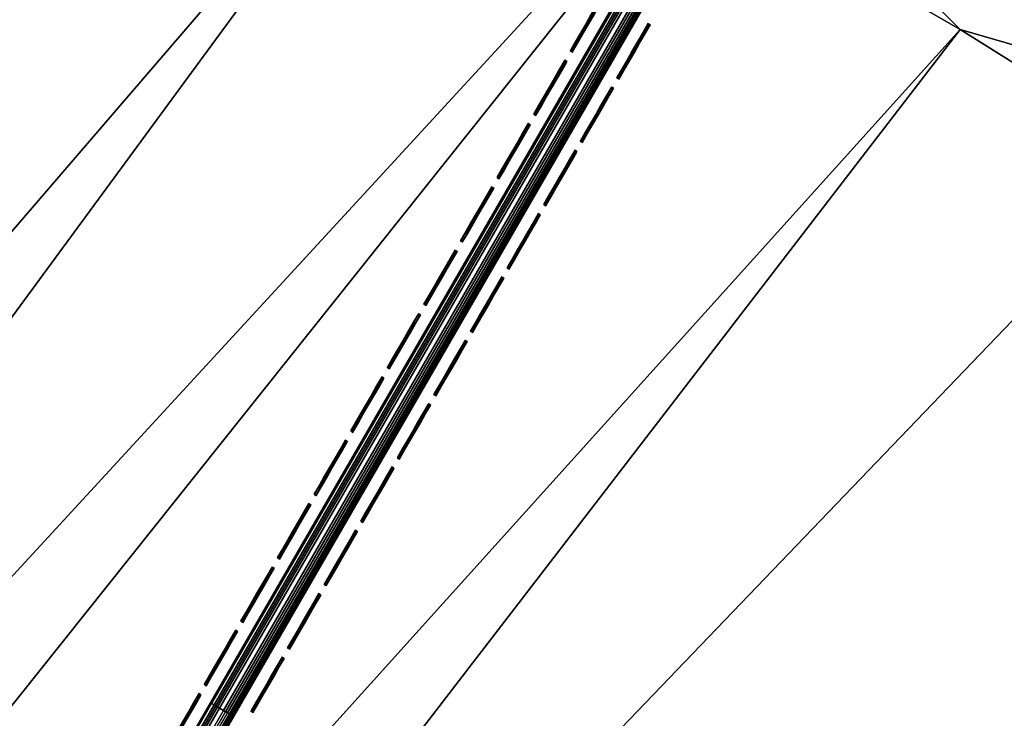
# Model space of a CAD drawing. Header units: inches. Extents: x 0 to 54.6, y -45.5 to 0.
# Tile 399 of 439: x 28.4 to 32.1, y -12.5 to -9.9. Entities that reach past the tile are written whole.
import ezdxf

# ---------------------------------------------------------------- set-up
doc = ezdxf.new("R2010")
doc.units = ezdxf.units.IN
doc.header["$LTSCALE"] = 0.03937
doc.header["$MEASUREMENT"] = 0
for name, color, linetype in [('A-FURN-3-ST', 151, 'Continuous'), ('A-FURN-3-ST-SEAM', 250, 'Continuous'), ('A-FURN-3-STITCH', 15, 'Continuous')]:
    doc.layers.add(name, color=color, linetype=linetype)

msp = doc.modelspace()

# ---------------------------------------------------------------- meshes
at = {"layer": 'A-FURN-3-ST'}
mesh = msp.add_polyface(dxfattribs=at)
corners = [(15.5373, -25.653, 18), (29.9847, -8.8472, 18), (28.0254, -7.8078, 18), (13.913, -25.018, 18), (26.0302, -6.8392, 18), (24.0016, -5.9427, 18), (12.2629, -24.4536, 18), (21.9422, -5.1195, 18), (10.5899, -23.9608, 18), (19.8546, -4.3706, 18), (8.8973, -23.5406, 18), (17.7415, -3.697, 18), (25.6703, -5.4671, 5.5), (23.648, -4.6478, 5.3087), (23.6623, -4.6125, 5.5), (21.6129, -3.8638, 5.3087), (21.6259, -3.828, 5.5), (25.5446, -5.749, 5.0381), (23.4747, -5.076, 5), (23.5465, -4.8987, 5.0381), (23.6074, -4.7483, 5.1464), (25.6107, -5.6009, 5.1464), (25.6548, -5.5019, 5.3087), (21.4545, -4.2978, 5), (21.5202, -4.118, 5.0381), (21.5758, -3.9656, 5.1464), (19.4086, -3.5899, 5), (19.468, -3.408, 5.0381), (23.6623, -4.6125, 16.9), (21.6259, -3.828, 16.9), (25.3381, -6.2116, 17.9625), (23.356, -5.3681, 17.9625), (21.346, -4.5938, 17.9625), (19.3104, -3.8895, 17.9625), (25.655, -5.5013, 17.1847), (23.6482, -4.6473, 17.1847), (23.6069, -4.7491, 17.45), (25.6102, -5.6017, 17.45), (23.5413, -4.9111, 17.6778), (25.539, -5.7613, 17.6778), (23.4557, -5.1223, 17.8526), (25.4462, -5.9693, 17.8526), (25.6703, -5.4671, 16.9), (21.613, -3.8632, 17.1847), (21.5753, -3.9664, 17.45), (21.5153, -4.1306, 17.6778), (21.4371, -4.3446, 17.8526), (19.4635, -3.4208, 17.6778), (19.3927, -3.6374, 17.8526), (29.3567, -7.8236, 5), (15.3077, -26.2074, 5), (27.4282, -6.84, 5), (13.7078, -25.5818, 5), (25.4667, -5.9238, 5), (12.0824, -25.0258, 5), (10.4346, -24.5404, 5), (8.7674, -24.1264, 5), (17.3395, -2.9534, 5)]
mesh.append_faces([[corners[k] for k in face] for face in [(0, 1, 2), (3, 2, 4), (3, 4, 5), (6, 5, 7), (8, 7, 9), (10, 9, 11), (12, 13, 14), (14, 13, 15), (14, 15, 16), (17, 18, 19), (17, 19, 20, 21), (21, 20, 13, 22), (18, 23, 19), (19, 23, 24), (19, 24, 25, 20), (20, 25, 15, 13), (23, 26, 24), (24, 26, 27), (28, 12, 14), (28, 14, 29), (29, 14, 16), (5, 30, 31), (5, 31, 7), (7, 31, 32), (7, 32, 9), (9, 32, 33), (9, 33, 11), (34, 35, 36, 37), (37, 36, 38, 39), (39, 38, 40, 41), (41, 40, 31, 30), (42, 28, 35), (35, 28, 43), (35, 43, 44, 36), (36, 44, 45, 38), (38, 45, 46, 40), (40, 46, 32, 31), (28, 29, 43), (45, 47, 48, 46), (46, 48, 33, 32), (49, 50, 51), (51, 52, 53), (53, 54, 18), (18, 54, 23), (23, 55, 26), (26, 56, 57)]])
mesh = msp.add_polyface(dxfattribs=at)
corners = [(21.3938, -29.3797, 5), (21.2911, -29.5411, 5.0381), (19.925, -28.4889, 5), (19.8293, -28.6546, 5.0381), (18.4192, -27.6622, 5), (18.3307, -27.8319, 5.0381), (16.8791, -26.9013, 5), (16.798, -27.0746, 5.0381), (17.3327, -27.6729, 5.5), (16.6834, -27.3197, 5.3087), (18.2056, -28.0719, 5.3087), (18.9036, -28.4881, 5.5), (19.694, -28.8889, 5.3087), (20.4364, -29.373, 5.5), (19.7482, -28.7951, 5.1464), (18.2557, -27.9758, 5.1464), (16.7293, -27.2215, 5.1464), (21.204, -29.6779, 5.1464), (20.4364, -29.373, 16.9), (18.9036, -28.4881, 16.9), (17.3327, -27.6729, 16.9), (21.5633, -29.1138, 17.9625), (23.167, -29.8414, 18), (21.7162, -28.8736, 18), (20.0826, -28.2158, 17.9625), (20.225, -27.9693, 18), (18.5646, -27.3825, 17.9625), (18.6962, -27.13, 18), (17.0121, -26.6154, 17.9625), (17.1327, -26.3575, 18), (16.8997, -26.8557, 17.8526), (18.442, -27.6178, 17.8526), (19.95, -28.4456, 17.8526), (21.4209, -29.3376, 17.8526), (16.8032, -27.0621, 17.6778), (18.3367, -27.8198, 17.6778), (19.8361, -28.6429, 17.6778), (21.2986, -29.5298, 17.6778), (16.6826, -27.32, 17.1847), (18.2051, -28.0722, 17.1847), (18.2559, -27.9748, 17.45), (16.7292, -27.2204, 17.45), (19.6937, -28.8894, 17.1847), (19.7487, -28.7943, 17.45), (21.2048, -29.6773, 17.45), (31.9054, -9.9561, 18), (29.9847, -8.8472, 18), (15.5373, -25.653, 18), (28.0254, -7.8078, 18), (13.913, -25.018, 18), (31.25, -8.8734, 5), (15.3077, -26.2074, 5), (27.4282, -6.84, 5), (13.7078, -25.5818, 5), (25.4667, -5.9238, 5), (12.0824, -25.0258, 5)]
mesh.append_faces([[corners[k] for k in face] for face in [(0, 1, 2), (2, 1, 3), (2, 3, 4), (4, 3, 5), (4, 5, 6), (6, 5, 7), (8, 9, 10), (8, 10, 11), (11, 10, 12), (11, 12, 13), (14, 12, 10, 15), (15, 10, 9, 16), (1, 17, 14, 3), (3, 14, 15, 5), (5, 15, 16, 7), (13, 18, 11), (11, 18, 19), (11, 19, 8), (8, 19, 20), (21, 22, 23), (21, 23, 24), (24, 23, 25), (24, 25, 26), (26, 25, 27), (26, 27, 28), (28, 27, 29), (28, 30, 31, 26), (26, 31, 32, 24), (24, 32, 33, 21), (30, 34, 35, 31), (31, 35, 36, 32), (32, 36, 37, 33), (38, 20, 39), (38, 39, 40, 41), (41, 40, 35, 34), (20, 19, 39), (39, 19, 42), (39, 42, 43, 40), (40, 43, 36, 35), (19, 18, 42), (43, 44, 37, 36), (27, 45, 29), (29, 46, 47), (47, 48, 49), (50, 6, 51), (52, 51, 53), (54, 53, 55)]])
mesh = msp.add_polyface(dxfattribs=at)
corners = [(35.2014, -10.7519, 5.5), (36.9675, -12.0332, 5.3087), (35.1801, -10.7835, 5.3087), (33.3707, -9.5641, 5.5), (33.3505, -9.5964, 5.3087), (31.5, -8.4404, 5.5), (31.481, -8.4734, 5.3087), (29.5736, -7.4158, 5.3087), (31.4268, -8.5672, 5.1464), (29.5227, -7.5115, 5.1464), (29.3567, -7.8236, 5), (31.3457, -8.7077, 5.0381), (31.25, -8.8734, 5), (33.1058, -9.9882, 5), (33.2072, -9.8259, 5.0381), (34.9219, -11.1665, 5), (35.0289, -11.0079, 5.0381), (36.6961, -12.4071, 5), (36.9038, -12.1209, 5.1464), (36.8085, -12.2522, 5.0381), (35.1195, -10.8733, 5.1464), (33.2931, -9.6883, 5.1464), (36.9898, -12.0024, 16.9), (36.9898, -12.0024, 5.5), (35.2014, -10.7519, 16.9), (33.3707, -9.5641, 16.9), (31.5, -8.4404, 16.9), (29.5915, -7.3822, 16.9), (33.7852, -11.1331, 18), (34.7459, -11.4281, 17.9625), (32.9389, -10.2556, 17.9625), (31.9054, -9.9561, 18), (31.0924, -9.1465, 17.9625), (29.9847, -8.8472, 18), (36.9678, -12.0328, 17.1847), (35.1805, -10.783, 17.1847), (35.1191, -10.8741, 17.45), (36.9033, -12.1217, 17.45), (35.0214, -11.0191, 17.6778), (36.8007, -12.2632, 17.6778), (33.3509, -9.5959, 17.1847), (33.2927, -9.6891, 17.45), (33.2001, -9.8374, 17.6778), (33.0794, -10.0306, 17.8526), (34.8941, -11.2081, 17.8526), (31.4813, -8.4729, 17.1847), (31.4263, -8.568, 17.45), (31.3389, -8.7194, 17.6778), (31.225, -8.9167, 17.8526), (29.5739, -7.4152, 17.1847), (29.5223, -7.5123, 17.45)]
mesh.append_faces([[corners[k] for k in face] for face in [(0, 1, 2), (0, 2, 3), (3, 2, 4), (3, 4, 5), (5, 4, 6), (5, 6, 7), (7, 6, 8, 9), (10, 11, 12), (12, 11, 13), (13, 11, 14), (13, 14, 15), (15, 14, 16), (15, 16, 17), (18, 19, 16, 20), (20, 16, 14, 21), (21, 14, 11, 8), (1, 18, 20, 2), (2, 20, 21, 4), (4, 21, 8, 6), (22, 23, 24), (24, 23, 0), (24, 0, 25), (25, 0, 3), (25, 3, 26), (26, 3, 5), (26, 5, 27), (28, 29, 30), (28, 30, 31), (31, 30, 32), (31, 32, 33), (34, 35, 36, 37), (37, 36, 38, 39), (22, 24, 35), (35, 24, 40), (35, 40, 41, 36), (36, 41, 42, 38), (38, 42, 43, 44), (44, 43, 30, 29), (24, 25, 40), (40, 25, 45), (40, 45, 46, 41), (41, 46, 47, 42), (42, 47, 48, 43), (43, 48, 32, 30), (25, 26, 45), (45, 26, 49), (45, 49, 50, 46)]])
mesh = msp.add_polyface(dxfattribs=at)
corners = [(17.1327, -26.3575, 18), (31.9054, -9.9561, 18), (29.9847, -8.8472, 18), (40.4315, -14.6855, 5.5), (42.0551, -16.143, 5.3087), (40.407, -14.7146, 5.3087), (38.7339, -13.3141, 5.5), (38.7105, -13.3441, 5.3087), (36.9898, -12.0024, 5.5), (36.9675, -12.0332, 5.3087), (35.2014, -10.7519, 5.5), (36.6961, -12.4071, 5), (35.0289, -11.0079, 5.0381), (36.8085, -12.2522, 5.0381), (38.4263, -13.7083, 5), (38.544, -13.5574, 5.0381), (40.1104, -15.0687, 5), (40.2332, -14.922, 5.0381), (40.3374, -14.7977, 5.1464), (38.6438, -13.4296, 5.1464), (36.9038, -12.1209, 5.1464), (41.9826, -16.2236, 5.1464), (40.4315, -14.6855, 16.9), (42.0806, -16.1148, 5.5), (38.7339, -13.3141, 16.9), (36.9898, -12.0024, 16.9), (39.1549, -15.0573, 18), (39.9083, -15.3107, 17.9625), (38.2326, -13.9571, 17.9625), (37.4122, -13.6853, 18), (36.5112, -12.6624, 17.9625), (35.6216, -12.3767, 18), (34.7459, -11.4281, 17.9625), (33.7852, -11.1331, 18), (42.0806, -16.1148, 16.9), (40.4074, -14.7142, 17.1847), (38.7109, -13.3437, 17.1847), (38.6433, -13.4304, 17.45), (40.3369, -14.7985, 17.45), (38.5358, -13.5682, 17.6778), (40.2247, -14.9325, 17.6778), (38.3958, -13.7479, 17.8526), (40.0785, -15.1073, 17.8526), (36.9678, -12.0328, 17.1847), (36.9033, -12.1217, 17.45), (36.8007, -12.2632, 17.6778), (36.6669, -12.4477, 17.8526), (35.1805, -10.783, 17.1847), (35.0214, -11.0191, 17.6778), (34.8941, -11.2081, 17.8526), (33.1058, -9.9882, 5), (16.8791, -26.9013, 5), (31.25, -8.8734, 5), (15.3077, -26.2074, 5), (29.3567, -7.8236, 5)]
mesh.append_faces([[corners[k] for k in face] for face in [(0, 1, 2), (3, 4, 5), (3, 5, 6), (6, 5, 7), (6, 7, 8), (8, 7, 9), (8, 9, 10), (11, 12, 13), (11, 13, 14), (14, 13, 15), (14, 15, 16), (16, 15, 17), (18, 17, 15, 19), (19, 15, 13, 20), (4, 21, 18, 5), (5, 18, 19, 7), (7, 19, 20, 9), (22, 23, 3), (22, 3, 24), (24, 3, 6), (24, 6, 25), (25, 6, 8), (26, 27, 28), (26, 28, 29), (29, 28, 30), (29, 30, 31), (31, 30, 32), (31, 32, 33), (34, 22, 35), (35, 22, 36), (35, 36, 37, 38), (38, 37, 39, 40), (40, 39, 41, 42), (42, 41, 28, 27), (22, 24, 36), (36, 24, 43), (36, 43, 44, 37), (37, 44, 45, 39), (39, 45, 46, 41), (41, 46, 30, 28), (24, 25, 43), (43, 25, 47), (45, 48, 49, 46), (46, 49, 32, 30), (50, 51, 52), (52, 53, 54)]])
mesh = msp.add_polyface(dxfattribs=at)
corners = [(24.4018, -31.097, 17.9625), (25.9369, -31.96, 18), (24.5748, -30.8708, 18), (52.3307, -29.9378, 18), (23.167, -29.8414, 18), (21.7162, -28.8736, 18), (51.1127, -28.0843, 18), (20.225, -27.9693, 18), (49.8291, -26.2757, 18), (48.4815, -24.5142, 18), (47.0716, -22.8021, 18), (45.6014, -21.1416, 18), (44.0726, -19.5348, 18), (42.4872, -17.9839, 18), (40.8472, -16.4907, 18), (39.1549, -15.0573, 18), (37.4122, -13.6853, 18), (35.6216, -12.3767, 18), (18.6962, -27.13, 18), (33.7852, -11.1331, 18), (31.9054, -9.9561, 18), (42.0806, -16.1148, 5.5), (42.0551, -16.143, 5.3087), (40.4315, -14.6855, 5.5), (40.1104, -15.0687, 5), (40.2332, -14.922, 5.0381), (41.7463, -16.4866, 5), (41.8742, -16.3443, 5.0381), (41.9826, -16.2236, 5.1464), (40.3374, -14.7977, 5.1464), (41.536, -16.7215, 17.9625), (39.9083, -15.3107, 17.9625), (42.0555, -16.1426, 17.1847), (42.0806, -16.1148, 16.9), (40.4074, -14.7142, 17.1847), (40.3369, -14.7985, 17.45), (41.9821, -16.2244, 17.45), (40.2247, -14.9325, 17.6778), (41.8654, -16.3545, 17.6778), (40.0785, -15.1073, 17.8526), (41.7132, -16.5241, 17.8526), (24.2095, -31.3469, 5), (22.8229, -30.3329, 5), (54.0012, -31.5337, 5), (52.879, -29.6824, 5), (21.3938, -29.3797, 5), (19.925, -28.4889, 5), (51.6934, -27.871, 5), (18.4192, -27.6622, 5), (50.4457, -26.1018, 5), (49.1376, -24.3769, 5), (47.7705, -22.6982, 5), (46.346, -21.068, 5), (44.866, -19.488, 5), (16.8791, -26.9013, 5), (43.3321, -17.9603, 5), (38.4263, -13.7083, 5), (36.6961, -12.4071, 5), (34.9219, -11.1665, 5), (33.1058, -9.9882, 5)]
mesh.append_faces([[corners[k] for k in face] for face in [(0, 1, 2), (2, 3, 4), (4, 3, 5), (5, 6, 7), (7, 6, 8), (7, 8, 9), (9, 10, 7), (7, 10, 11), (7, 11, 12), (12, 13, 7), (7, 13, 14), (7, 14, 15), (15, 16, 7), (7, 16, 17), (7, 17, 18), (18, 17, 19), (18, 19, 20), (21, 22, 23), (24, 25, 26), (26, 25, 27), (28, 27, 25, 29), (14, 30, 31), (14, 31, 15), (32, 33, 34), (32, 34, 35, 36), (36, 35, 37, 38), (38, 37, 39, 40), (40, 39, 31, 30), (41, 42, 43), (44, 42, 45), (44, 45, 46), (44, 46, 47), (47, 46, 48), (47, 48, 49), (49, 48, 50), (50, 48, 51), (51, 48, 52), (52, 48, 53), (53, 48, 54), (53, 54, 55), (55, 54, 26), (26, 54, 24), (24, 54, 56), (56, 54, 57), (57, 54, 58), (58, 54, 59)]])
at = {"layer": 'A-FURN-3-ST-SEAM'}
mesh = msp.add_polyface(dxfattribs=at)
corners = [(33.2021, -9.8339, 17.7271), (31.3409, -8.7159, 17.7271), (33.1169, -9.8025, 17.7208), (31.3317, -8.732, 17.7208), (33.1091, -9.815, 17.7078), (31.3243, -8.7447, 17.7078), (33.1045, -9.8222, 17.6902), (31.3201, -8.7521, 17.6902), (31.3195, -8.753, 17.6706), (33.1794, -9.8702, 17.6706), (34.8517, -10.9504, 17.6902), (34.8564, -10.9434, 17.7078), (34.8646, -10.9312, 17.7208), (35.0234, -11.0156, 17.7271), (36.5721, -12.116, 17.7208), (34.9995, -11.0511, 17.6706), (36.5585, -12.1348, 17.6902), (36.5635, -12.1278, 17.7078), (31.3476, -8.7044, 17.628), (31.3568, -8.6884, 17.6344), (33.2092, -9.8225, 17.628), (33.1489, -9.7512, 17.6422), (34.8983, -10.881, 17.6422), (33.1564, -9.7392, 17.6707), (34.9063, -10.8692, 17.6707), (33.1533, -9.7442, 17.702), (34.903, -10.8741, 17.702), (33.1407, -9.7642, 17.7234), (34.8898, -10.8937, 17.7234), (31.3507, -8.6991, 17.7259), (31.3641, -8.6757, 17.6473), (31.3684, -8.6683, 17.6648), (31.369, -8.6672, 17.6842), (31.3659, -8.6727, 17.7027), (31.3594, -8.6839, 17.7173), (36.5985, -12.0793, 17.7234), (36.6075, -12.0669, 17.6422), (35.0309, -11.0045, 17.628), (33.1073, -9.8177, 17.6522), (31.3227, -8.7475, 17.6522), (33.1142, -9.8067, 17.6377), (31.3292, -8.7363, 17.6377), (33.1235, -9.7919, 17.6292), (31.3379, -8.7212, 17.6292), (34.8716, -10.9208, 17.6292), (34.8618, -10.9353, 17.6377), (34.8546, -10.946, 17.6522), (36.5616, -12.1304, 17.6522), (36.5794, -12.1058, 17.6292), (36.5692, -12.12, 17.6377)]
mesh.append_faces([[corners[k] for k in face] for face in [(0, 1, 2), (2, 1, 3), (2, 3, 4), (4, 3, 5), (4, 5, 6), (6, 5, 7), (6, 7, 8), (8, 9, 6), (6, 9, 10), (6, 10, 11, 4), (4, 11, 12, 2), (2, 12, 0), (0, 12, 13), (13, 12, 14), (15, 16, 10), (15, 10, 9), (11, 10, 16, 17), (12, 11, 17, 14), (18, 19, 20), (20, 19, 21), (20, 21, 22), (22, 21, 23, 24), (24, 23, 25, 26), (26, 25, 27, 28), (28, 27, 0), (0, 27, 29), (0, 29, 1), (19, 30, 21), (21, 30, 23), (30, 31, 23), (23, 31, 32), (23, 32, 25), (25, 32, 33), (25, 33, 34), (25, 34, 27), (27, 34, 29), (0, 13, 28), (28, 13, 35), (22, 36, 37), (37, 20, 22), (9, 8, 38), (38, 8, 39), (38, 39, 40), (40, 39, 41), (40, 41, 42), (42, 41, 43), (42, 43, 18), (18, 20, 42), (42, 20, 44), (42, 44, 45, 40), (40, 45, 46, 38), (38, 46, 9), (9, 46, 15), (15, 46, 47), (37, 48, 44), (37, 44, 20), (45, 44, 48, 49), (46, 45, 49, 47)]])
mesh = msp.add_polyface(dxfattribs=at)
corners = [(31.1046, -9.2253, 17.979), (31.101, -9.2174, 18.0041), (30.9983, -9.4094, 18), (30.9922, -9.4058, 18.0255), (29.2107, -12.5055, 18), (31.2075, -9.0328, 17.9399), (31.0921, -9.2093, 18.0173), (30.9821, -9.4, 18.039), (29.1945, -12.4962, 18.039), (29.2046, -12.502, 18.0255), (31.0793, -9.2001, 18.0253), (30.9684, -9.3921, 18.0472), (29.1808, -12.4883, 18.0472), (31.0245, -9.1742, 18.0003), (31.0187, -9.1746, 17.9835), (30.9119, -9.3595, 18.0045), (30.9161, -9.3619, 18.0217), (29.1244, -12.4557, 18.0045), (29.1286, -12.4581, 18.0217), (31.0183, -9.1784, 17.9661), (30.9133, -9.3603, 17.9868), (29.1257, -12.4565, 17.9868), (31.0623, -9.2119, 17.9304), (31.0773, -9.2193, 17.9361), (30.9753, -9.3961, 17.9563), (30.9608, -9.3877, 17.9505), (29.1877, -12.4922, 17.9563), (29.1732, -12.4839, 17.9505), (31.0904, -9.2243, 17.9472), (30.9872, -9.403, 17.9675), (29.1996, -12.4991, 17.9675), (31.0999, -9.2264, 17.962), (31.2088, -9.0448, 17.9163), (30.9953, -9.4076, 17.9826), (29.2077, -12.5038, 17.9826), (29.1505, -12.4707, 18.0459), (30.938, -9.3746, 18.0459), (31.0488, -9.1828, 18.024), (29.1439, -12.4669, 17.9588), (30.9315, -9.3708, 17.9588), (31.0338, -9.1935, 17.9386), (31.0349, -9.1769, 18.0145), (30.9251, -9.3671, 18.0362), (29.1376, -12.4633, 18.0362), (31.0471, -9.2029, 17.9314), (30.9455, -9.3789, 17.9515), (29.1579, -12.475, 17.9515)]
mesh.append_faces([[corners[k] for k in face] for face in [(0, 1, 2), (2, 1, 3), (2, 3, 4), (1, 0, 5), (1, 6, 7, 3), (3, 7, 8, 9), (6, 10, 11, 7), (7, 11, 12, 8), (13, 14, 15, 16), (16, 15, 17, 18), (14, 19, 20, 15), (15, 20, 21, 17), (22, 23, 24, 25), (25, 24, 26, 27), (23, 28, 29, 24), (24, 29, 30, 26), (31, 32, 0), (31, 0, 33), (33, 0, 2), (33, 2, 34), (35, 12, 11, 36), (36, 11, 10, 37), (38, 21, 20, 39), (39, 20, 19, 40), (37, 41, 42, 36), (36, 42, 43, 35), (41, 13, 16, 42), (42, 16, 18, 43), (40, 44, 45, 39), (39, 45, 46, 38), (44, 22, 25, 45), (45, 25, 27, 46), (28, 31, 33, 29)]])
mesh = msp.add_polyface(dxfattribs=at)
corners = [(27.4202, -15.6, 17.9826), (21.7481, -25.4236, 17.9809), (27.4121, -15.5953, 17.9675), (21.7387, -25.4182, 17.9646), (27.4001, -15.5884, 17.9563), (21.7246, -25.4101, 17.9538), (27.3856, -15.58, 17.9505), (21.708, -25.4005, 17.95), (27.3703, -15.5712, 17.9515), (21.6915, -25.3909, 17.9538), (27.3563, -15.5631, 17.9588), (21.6774, -25.3828, 17.9647), (27.3382, -15.5526, 17.9868), (21.6648, -25.3755, 18), (27.3368, -15.5518, 18.0045), (21.6681, -25.3774, 18.0192), (27.341, -15.5543, 18.0217), (21.6775, -25.3829, 18.0354), (27.35, -15.5595, 18.0362), (21.6915, -25.391, 18.0462), (27.3629, -15.5669, 18.0459), (21.7081, -25.4005, 18.05), (27.3933, -15.5844, 18.0472), (21.7246, -25.4101, 18.0462), (27.4069, -15.5923, 18.039), (21.7387, -25.4182, 18.0354), (27.417, -15.5982, 18.0255), (29.2107, -12.5055, 18), (30.9922, -9.4058, 18.0255), (29.2046, -12.502, 18.0255), (27.4232, -15.6017, 18), (29.1945, -12.4962, 18.039), (29.1808, -12.4883, 18.0472), (29.1286, -12.4581, 18.0217), (29.1244, -12.4557, 18.0045), (29.1257, -12.4565, 17.9868), (29.1732, -12.4839, 17.9505), (29.1877, -12.4922, 17.9563), (29.1996, -12.4991, 17.9675), (29.2077, -12.5038, 17.9826), (30.9983, -9.4094, 18), (29.1505, -12.4707, 18.0459), (29.1376, -12.4633, 18.0362), (29.1439, -12.4669, 17.9588), (29.1579, -12.475, 17.9515), (30.9872, -9.403, 17.9675), (30.9953, -9.4076, 17.9826)]
mesh.append_faces([[corners[k] for k in face] for face in [(0, 1, 2), (2, 3, 4), (4, 5, 6), (6, 7, 8), (8, 9, 10), (10, 11, 12), (12, 13, 14), (14, 15, 16), (16, 17, 18), (18, 19, 20), (20, 21, 22), (22, 23, 24), (24, 25, 26), (27, 28, 29), (27, 29, 30), (30, 29, 26), (29, 31, 24, 26), (31, 32, 22, 24), (33, 34, 14, 16), (34, 35, 12, 14), (36, 37, 4, 6), (37, 38, 2, 4), (39, 40, 27), (39, 27, 0), (0, 27, 30), (20, 22, 32, 41), (33, 16, 18, 42), (42, 18, 20, 41), (10, 12, 35, 43), (36, 6, 8, 44), (44, 8, 10, 43), (39, 0, 2, 38), (45, 46, 39, 38)]])
at = {"layer": 'A-FURN-3-STITCH'}
mesh = msp.add_polymesh((7, 4), dxfattribs=at)
for k, corner in enumerate([(30.5837, -9.8391, 18.0001), (30.5814, -9.8378, 18), (30.5769, -9.8352, 18), (30.5747, -9.8339, 18.0001), (30.5645, -9.8723, 18.0077), (30.5622, -9.871, 18.0122), (30.5577, -9.8684, 18.0122), (30.5555, -9.8671, 18.0077), (30.5451, -9.906, 18.0123), (30.5428, -9.9047, 18.0168), (30.5383, -9.9021, 18.0168), (30.5361, -9.9008, 18.0123), (30.5255, -9.9398, 18.0138), (30.5233, -9.9385, 18.0183), (30.5188, -9.9359, 18.0183), (30.5165, -9.9346, 18.0138), (30.506, -9.9736, 18.0123), (30.5038, -9.9723, 18.0168), (30.4992, -9.9697, 18.0168), (30.497, -9.9684, 18.0123), (30.4866, -10.0073, 18.0077), (30.4843, -10.006, 18.0122), (30.4798, -10.0034, 18.0122), (30.4776, -10.0021, 18.0077), (30.4674, -10.0405, 18.0001), (30.4652, -10.0392, 18.0001), (30.4607, -10.0366, 18.0001), (30.4584, -10.0353, 18.0001)]):
    mesh.set_mesh_vertex(divmod(k, 4), corner)
mesh = msp.add_polymesh((7, 4), dxfattribs=at)
for k, corner in enumerate([(30.7566, -9.939, 18.0001), (30.7543, -9.9377, 18), (30.7498, -9.9351, 18), (30.7476, -9.9338, 18.0001), (30.7374, -9.9722, 18.0077), (30.7352, -9.9709, 18.0122), (30.7307, -9.9683, 18.0122), (30.7284, -9.967, 18.0077), (30.718, -10.0058, 18.0123), (30.7158, -10.0045, 18.0168), (30.7112, -10.0019, 18.0168), (30.709, -10.0006, 18.0123), (30.6985, -10.0396, 18.0138), (30.6962, -10.0383, 18.0183), (30.6917, -10.0357, 18.0183), (30.6895, -10.0344, 18.0138), (30.6789, -10.0735, 18.0123), (30.6767, -10.0722, 18.0168), (30.6722, -10.0696, 18.0168), (30.6699, -10.0683, 18.0123), (30.6595, -10.1071, 18.0077), (30.6573, -10.1058, 18.0122), (30.6528, -10.1032, 18.0122), (30.6505, -10.1019, 18.0077), (30.6403, -10.1403, 18.0001), (30.6381, -10.139, 18.0001), (30.6336, -10.1364, 18.0001), (30.6313, -10.1351, 18.0001)]):
    mesh.set_mesh_vertex(divmod(k, 4), corner)
mesh = msp.add_polymesh((7, 4), dxfattribs=at)
for k, corner in enumerate([(30.4479, -10.0743, 18.0001), (30.4457, -10.073, 18), (30.4411, -10.0704, 18), (30.4389, -10.0691, 18.0001), (30.4287, -10.1075, 18.0077), (30.4265, -10.1062, 18.0122), (30.422, -10.1036, 18.0122), (30.4197, -10.1023, 18.0077), (30.4093, -10.1411, 18.0123), (30.4071, -10.1398, 18.0168), (30.4026, -10.1372, 18.0168), (30.4003, -10.1359, 18.0123), (30.3898, -10.175, 18.0138), (30.3875, -10.1736, 18.0183), (30.383, -10.171, 18.0183), (30.3808, -10.1697, 18.0138), (30.3702, -10.2088, 18.0123), (30.368, -10.2075, 18.0168), (30.3635, -10.2049, 18.0168), (30.3612, -10.2036, 18.0123), (30.3508, -10.2424, 18.0077), (30.3486, -10.2411, 18.0122), (30.3441, -10.2385, 18.0122), (30.3418, -10.2372, 18.0077), (30.3317, -10.2756, 18.0001), (30.3294, -10.2743, 18.0001), (30.3249, -10.2717, 18.0001), (30.3226, -10.2704, 18.0001)]):
    mesh.set_mesh_vertex(divmod(k, 4), corner)
mesh = msp.add_polymesh((7, 4), dxfattribs=at)
for k, corner in enumerate([(30.6208, -10.1741, 18.0001), (30.6186, -10.1728, 18), (30.6141, -10.1702, 18), (30.6118, -10.1689, 18.0001), (30.6017, -10.2073, 18.0077), (30.5994, -10.206, 18.0122), (30.5949, -10.2034, 18.0122), (30.5926, -10.2021, 18.0077), (30.5822, -10.241, 18.0123), (30.58, -10.2397, 18.0168), (30.5755, -10.237, 18.0168), (30.5732, -10.2357, 18.0123), (30.5627, -10.2748, 18.0138), (30.5605, -10.2735, 18.0183), (30.5559, -10.2709, 18.0183), (30.5537, -10.2696, 18.0138), (30.5432, -10.3086, 18.0123), (30.5409, -10.3073, 18.0168), (30.5364, -10.3047, 18.0168), (30.5342, -10.3034, 18.0123), (30.5238, -10.3423, 18.0077), (30.5215, -10.341, 18.0122), (30.517, -10.3384, 18.0122), (30.5147, -10.337, 18.0077), (30.5046, -10.3755, 18.0001), (30.5023, -10.3742, 18.0001), (30.4978, -10.3716, 18.0001), (30.4956, -10.3703, 18.0001)]):
    mesh.set_mesh_vertex(divmod(k, 4), corner)
mesh = msp.add_polymesh((7, 4), dxfattribs=at)
for k, corner in enumerate([(30.3121, -10.3094, 18.0001), (30.3099, -10.3081, 18), (30.3054, -10.3055, 18), (30.3031, -10.3042, 18.0001), (30.293, -10.3426, 18.0077), (30.2907, -10.3413, 18.0122), (30.2862, -10.3387, 18.0122), (30.2839, -10.3374, 18.0077), (30.2736, -10.3763, 18.0123), (30.2713, -10.375, 18.0168), (30.2668, -10.3724, 18.0168), (30.2645, -10.3711, 18.0123), (30.254, -10.4101, 18.0138), (30.2518, -10.4088, 18.0183), (30.2472, -10.4062, 18.0183), (30.245, -10.4049, 18.0138), (30.2345, -10.4439, 18.0123), (30.2322, -10.4426, 18.0168), (30.2277, -10.44, 18.0168), (30.2255, -10.4387, 18.0123), (30.2151, -10.4776, 18.0077), (30.2128, -10.4763, 18.0122), (30.2083, -10.4737, 18.0122), (30.206, -10.4724, 18.0077), (30.1959, -10.5108, 18.0001), (30.1936, -10.5095, 18.0001), (30.1891, -10.5069, 18.0001), (30.1869, -10.5056, 18.0001)]):
    mesh.set_mesh_vertex(divmod(k, 4), corner)
mesh = msp.add_polymesh((7, 4), dxfattribs=at)
for k, corner in enumerate([(30.4851, -10.4093, 18.0001), (30.4828, -10.408, 18), (30.4783, -10.4054, 18), (30.476, -10.4041, 18.0001), (30.4659, -10.4425, 18.0077), (30.4636, -10.4412, 18.0122), (30.4591, -10.4386, 18.0122), (30.4569, -10.4373, 18.0077), (30.4465, -10.4761, 18.0123), (30.4442, -10.4748, 18.0168), (30.4397, -10.4722, 18.0168), (30.4375, -10.4709, 18.0123), (30.4269, -10.5099, 18.0138), (30.4247, -10.5086, 18.0183), (30.4202, -10.506, 18.0183), (30.4179, -10.5047, 18.0138), (30.4074, -10.5438, 18.0123), (30.4052, -10.5425, 18.0168), (30.4006, -10.5399, 18.0168), (30.3984, -10.5386, 18.0123), (30.388, -10.5774, 18.0077), (30.3857, -10.5761, 18.0122), (30.3812, -10.5735, 18.0122), (30.379, -10.5722, 18.0077), (30.3688, -10.6106, 18.0001), (30.3666, -10.6093, 18.0001), (30.3621, -10.6067, 18.0001), (30.3598, -10.6054, 18.0001)]):
    mesh.set_mesh_vertex(divmod(k, 4), corner)
mesh = msp.add_polymesh((7, 4), dxfattribs=at)
for k, corner in enumerate([(30.1764, -10.5446, 18.0001), (30.1741, -10.5433, 18), (30.1696, -10.5407, 18), (30.1674, -10.5394, 18.0001), (30.1572, -10.5778, 18.0077), (30.1549, -10.5765, 18.0122), (30.1504, -10.5739, 18.0122), (30.1482, -10.5726, 18.0077), (30.1378, -10.6114, 18.0123), (30.1355, -10.6101, 18.0168), (30.131, -10.6075, 18.0168), (30.1288, -10.6062, 18.0123), (30.1182, -10.6453, 18.0138), (30.116, -10.644, 18.0183), (30.1115, -10.6413, 18.0183), (30.1092, -10.64, 18.0138), (30.0987, -10.6791, 18.0123), (30.0965, -10.6778, 18.0168), (30.0919, -10.6752, 18.0168), (30.0897, -10.6739, 18.0123), (30.0793, -10.7127, 18.0077), (30.077, -10.7114, 18.0122), (30.0725, -10.7088, 18.0122), (30.0703, -10.7075, 18.0077), (30.0601, -10.7459, 18.0001), (30.0579, -10.7446, 18.0001), (30.0534, -10.742, 18.0001), (30.0511, -10.7407, 18.0001)]):
    mesh.set_mesh_vertex(divmod(k, 4), corner)
mesh = msp.add_polymesh((7, 4), dxfattribs=at)
for k, corner in enumerate([(30.3493, -10.6444, 18.0001), (30.347, -10.6431, 18), (30.3425, -10.6405, 18), (30.3403, -10.6392, 18.0001), (30.3301, -10.6776, 18.0077), (30.3279, -10.6763, 18.0122), (30.3234, -10.6737, 18.0122), (30.3211, -10.6724, 18.0077), (30.3107, -10.7113, 18.0123), (30.3085, -10.71, 18.0168), (30.3039, -10.7074, 18.0168), (30.3017, -10.706, 18.0123), (30.2912, -10.7451, 18.0138), (30.2889, -10.7438, 18.0183), (30.2844, -10.7412, 18.0183), (30.2822, -10.7399, 18.0138), (30.2716, -10.7789, 18.0123), (30.2694, -10.7776, 18.0168), (30.2649, -10.775, 18.0168), (30.2626, -10.7737, 18.0123), (30.2522, -10.8126, 18.0077), (30.25, -10.8113, 18.0122), (30.2455, -10.8087, 18.0122), (30.2432, -10.8074, 18.0077), (30.233, -10.8458, 18.0001), (30.2308, -10.8445, 18.0001), (30.2263, -10.8419, 18.0001), (30.224, -10.8406, 18.0001)]):
    mesh.set_mesh_vertex(divmod(k, 4), corner)
mesh = msp.add_polymesh((7, 4), dxfattribs=at)
for k, corner in enumerate([(30.0406, -10.7797, 18.0001), (30.0384, -10.7784, 18), (30.0338, -10.7758, 18), (30.0316, -10.7745, 18.0001), (30.0214, -10.8129, 18.0077), (30.0192, -10.8116, 18.0122), (30.0147, -10.809, 18.0122), (30.0124, -10.8077, 18.0077), (30.002, -10.8466, 18.0123), (29.9998, -10.8453, 18.0168), (29.9953, -10.8427, 18.0168), (29.993, -10.8414, 18.0123), (29.9825, -10.8804, 18.0138), (29.9802, -10.8791, 18.0183), (29.9757, -10.8765, 18.0183), (29.9735, -10.8752, 18.0138), (29.9629, -10.9142, 18.0123), (29.9607, -10.9129, 18.0168), (29.9562, -10.9103, 18.0168), (29.9539, -10.909, 18.0123), (29.9435, -10.9479, 18.0077), (29.9413, -10.9466, 18.0122), (29.9368, -10.944, 18.0122), (29.9345, -10.9427, 18.0077), (29.9244, -10.9811, 18.0001), (29.9221, -10.9798, 18.0001), (29.9176, -10.9772, 18.0001), (29.9153, -10.9759, 18.0001)]):
    mesh.set_mesh_vertex(divmod(k, 4), corner)
mesh = msp.add_polymesh((7, 4), dxfattribs=at)
for k, corner in enumerate([(30.2135, -10.8796, 18.0001), (30.2113, -10.8783, 18), (30.2068, -10.8757, 18), (30.2045, -10.8744, 18.0001), (30.1944, -10.9128, 18.0077), (30.1921, -10.9115, 18.0122), (30.1876, -10.9089, 18.0122), (30.1853, -10.9076, 18.0077), (30.1749, -10.9464, 18.0123), (30.1727, -10.9451, 18.0168), (30.1682, -10.9425, 18.0168), (30.1659, -10.9412, 18.0123), (30.1554, -10.9802, 18.0138), (30.1532, -10.9789, 18.0183), (30.1486, -10.9763, 18.0183), (30.1464, -10.975, 18.0138), (30.1359, -11.0141, 18.0123), (30.1336, -11.0128, 18.0168), (30.1291, -11.0102, 18.0168), (30.1269, -11.0089, 18.0123), (30.1165, -11.0477, 18.0077), (30.1142, -11.0464, 18.0122), (30.1097, -11.0438, 18.0122), (30.1074, -11.0425, 18.0077), (30.0973, -11.0809, 18.0001), (30.095, -11.0796, 18.0001), (30.0905, -11.077, 18.0001), (30.0883, -11.0757, 18.0001)]):
    mesh.set_mesh_vertex(divmod(k, 4), corner)
mesh = msp.add_polymesh((7, 4), dxfattribs=at)
for k, corner in enumerate([(29.9048, -11.0149, 18.0001), (29.9026, -11.0136, 18), (29.8981, -11.011, 18), (29.8958, -11.0097, 18.0001), (29.8857, -11.0481, 18.0077), (29.8834, -11.0468, 18.0122), (29.8789, -11.0442, 18.0122), (29.8767, -11.0429, 18.0077), (29.8663, -11.0817, 18.0123), (29.864, -11.0804, 18.0168), (29.8595, -11.0778, 18.0168), (29.8572, -11.0765, 18.0123), (29.8467, -11.1156, 18.0138), (29.8445, -11.1143, 18.0183), (29.84, -11.1117, 18.0183), (29.8377, -11.1104, 18.0138), (29.8272, -11.1494, 18.0123), (29.8249, -11.1481, 18.0168), (29.8204, -11.1455, 18.0168), (29.8182, -11.1442, 18.0123), (29.8078, -11.183, 18.0077), (29.8055, -11.1817, 18.0122), (29.801, -11.1791, 18.0122), (29.7987, -11.1778, 18.0077), (29.7886, -11.2162, 18.0001), (29.7863, -11.2149, 18.0001), (29.7818, -11.2123, 18.0001), (29.7796, -11.211, 18.0001)]):
    mesh.set_mesh_vertex(divmod(k, 4), corner)
mesh = msp.add_polymesh((7, 4), dxfattribs=at)
for k, corner in enumerate([(30.0778, -11.1147, 18.0001), (30.0755, -11.1134, 18), (30.071, -11.1108, 18), (30.0688, -11.1095, 18.0001), (30.0586, -11.1479, 18.0077), (30.0563, -11.1466, 18.0122), (30.0518, -11.144, 18.0122), (30.0496, -11.1427, 18.0077), (30.0392, -11.1816, 18.0123), (30.0369, -11.1803, 18.0168), (30.0324, -11.1777, 18.0168), (30.0302, -11.1764, 18.0123), (30.0196, -11.2154, 18.0138), (30.0174, -11.2141, 18.0183), (30.0129, -11.2115, 18.0183), (30.0106, -11.2102, 18.0138), (30.0001, -11.2492, 18.0123), (29.9979, -11.2479, 18.0168), (29.9933, -11.2453, 18.0168), (29.9911, -11.244, 18.0123), (29.9807, -11.2829, 18.0077), (29.9784, -11.2816, 18.0122), (29.9739, -11.279, 18.0122), (29.9717, -11.2777, 18.0077), (29.9615, -11.3161, 18.0001), (29.9593, -11.3148, 18.0001), (29.9548, -11.3122, 18.0001), (29.9525, -11.3109, 18.0001)]):
    mesh.set_mesh_vertex(divmod(k, 4), corner)
mesh = msp.add_polymesh((7, 4), dxfattribs=at)
for k, corner in enumerate([(29.7691, -11.25, 18.0001), (29.7668, -11.2487, 18), (29.7623, -11.2461, 18), (29.7601, -11.2448, 18.0001), (29.7499, -11.2832, 18.0077), (29.7477, -11.2819, 18.0122), (29.7431, -11.2793, 18.0122), (29.7409, -11.278, 18.0077), (29.7305, -11.3169, 18.0123), (29.7282, -11.3156, 18.0168), (29.7237, -11.313, 18.0168), (29.7215, -11.3117, 18.0123), (29.711, -11.3507, 18.0138), (29.7087, -11.3494, 18.0183), (29.7042, -11.3468, 18.0183), (29.7019, -11.3455, 18.0138), (29.6914, -11.3845, 18.0123), (29.6892, -11.3832, 18.0168), (29.6847, -11.3806, 18.0168), (29.6824, -11.3793, 18.0123), (29.672, -11.4182, 18.0077), (29.6697, -11.4169, 18.0122), (29.6652, -11.4143, 18.0122), (29.663, -11.413, 18.0077), (29.6528, -11.4514, 18.0001), (29.6506, -11.4501, 18.0001), (29.6461, -11.4475, 18.0001), (29.6438, -11.4462, 18.0001)]):
    mesh.set_mesh_vertex(divmod(k, 4), corner)
mesh = msp.add_polymesh((7, 4), dxfattribs=at)
for k, corner in enumerate([(29.942, -11.3499, 18.0001), (29.9398, -11.3486, 18), (29.9352, -11.346, 18), (29.933, -11.3447, 18.0001), (29.9228, -11.3831, 18.0077), (29.9206, -11.3818, 18.0122), (29.9161, -11.3792, 18.0122), (29.9138, -11.3779, 18.0077), (29.9034, -11.4167, 18.0123), (29.9012, -11.4154, 18.0168), (29.8967, -11.4128, 18.0168), (29.8944, -11.4115, 18.0123), (29.8839, -11.4505, 18.0138), (29.8816, -11.4492, 18.0183), (29.8771, -11.4466, 18.0183), (29.8749, -11.4453, 18.0138), (29.8643, -11.4844, 18.0123), (29.8621, -11.4831, 18.0168), (29.8576, -11.4805, 18.0168), (29.8553, -11.4792, 18.0123), (29.8449, -11.518, 18.0077), (29.8427, -11.5167, 18.0122), (29.8382, -11.5141, 18.0122), (29.8359, -11.5128, 18.0077), (29.8258, -11.5512, 18.0001), (29.8235, -11.5499, 18.0001), (29.819, -11.5473, 18.0001), (29.8167, -11.546, 18.0001)]):
    mesh.set_mesh_vertex(divmod(k, 4), corner)
mesh = msp.add_polymesh((7, 4), dxfattribs=at)
for k, corner in enumerate([(29.6333, -11.4852, 18.0001), (29.6311, -11.4839, 18), (29.6266, -11.4813, 18), (29.6243, -11.48, 18.0001), (29.6141, -11.5184, 18.0077), (29.6119, -11.5171, 18.0122), (29.6074, -11.5145, 18.0122), (29.6051, -11.5132, 18.0077), (29.5947, -11.552, 18.0123), (29.5925, -11.5507, 18.0168), (29.588, -11.5481, 18.0168), (29.5857, -11.5468, 18.0123), (29.5752, -11.5859, 18.0138), (29.5729, -11.5846, 18.0183), (29.5684, -11.582, 18.0183), (29.5662, -11.5807, 18.0138), (29.5557, -11.6197, 18.0123), (29.5534, -11.6184, 18.0168), (29.5489, -11.6158, 18.0168), (29.5466, -11.6145, 18.0123), (29.5362, -11.6533, 18.0077), (29.534, -11.652, 18.0122), (29.5295, -11.6494, 18.0122), (29.5272, -11.6481, 18.0077), (29.5171, -11.6865, 18.0001), (29.5148, -11.6852, 18.0001), (29.5103, -11.6826, 18.0001), (29.508, -11.6813, 18.0001)]):
    mesh.set_mesh_vertex(divmod(k, 4), corner)
mesh = msp.add_polymesh((7, 4), dxfattribs=at)
for k, corner in enumerate([(29.8062, -11.585, 18.0001), (29.804, -11.5837, 18), (29.7995, -11.5811, 18), (29.7972, -11.5798, 18.0001), (29.7871, -11.6182, 18.0077), (29.7848, -11.6169, 18.0122), (29.7803, -11.6143, 18.0122), (29.778, -11.613, 18.0077), (29.7677, -11.6519, 18.0123), (29.7654, -11.6506, 18.0168), (29.7609, -11.648, 18.0168), (29.7586, -11.6467, 18.0123), (29.7481, -11.6857, 18.0138), (29.7459, -11.6844, 18.0183), (29.7414, -11.6818, 18.0183), (29.7391, -11.6805, 18.0138), (29.7286, -11.7195, 18.0123), (29.7263, -11.7182, 18.0168), (29.7218, -11.7156, 18.0168), (29.7196, -11.7143, 18.0123), (29.7092, -11.7532, 18.0077), (29.7069, -11.7519, 18.0122), (29.7024, -11.7493, 18.0122), (29.7001, -11.748, 18.0077), (29.69, -11.7864, 18.0001), (29.6877, -11.7851, 18.0001), (29.6832, -11.7825, 18.0001), (29.681, -11.7812, 18.0001)]):
    mesh.set_mesh_vertex(divmod(k, 4), corner)
mesh = msp.add_polymesh((7, 4), dxfattribs=at)
for k, corner in enumerate([(29.4976, -11.7203, 18.0001), (29.4953, -11.719, 18), (29.4908, -11.7164, 18), (29.4885, -11.7151, 18.0001), (29.4784, -11.7535, 18.0077), (29.4761, -11.7522, 18.0122), (29.4716, -11.7496, 18.0122), (29.4694, -11.7483, 18.0077), (29.459, -11.7872, 18.0123), (29.4567, -11.7859, 18.0168), (29.4522, -11.7833, 18.0168), (29.4499, -11.782, 18.0123), (29.4394, -11.821, 18.0138), (29.4372, -11.8197, 18.0183), (29.4327, -11.8171, 18.0183), (29.4304, -11.8158, 18.0138), (29.4199, -11.8548, 18.0123), (29.4176, -11.8535, 18.0168), (29.4131, -11.8509, 18.0168), (29.4109, -11.8496, 18.0123), (29.4005, -11.8885, 18.0077), (29.3982, -11.8872, 18.0122), (29.3937, -11.8846, 18.0122), (29.3915, -11.8833, 18.0077), (29.3813, -11.9217, 18.0001), (29.379, -11.9204, 18.0001), (29.3745, -11.9178, 18.0001), (29.3723, -11.9165, 18.0001)]):
    mesh.set_mesh_vertex(divmod(k, 4), corner)
mesh = msp.add_polymesh((7, 4), dxfattribs=at)
for k, corner in enumerate([(29.6705, -11.8202, 18.0001), (29.6682, -11.8189, 18), (29.6637, -11.8163, 18), (29.6615, -11.815, 18.0001), (29.6513, -11.8534, 18.0077), (29.649, -11.8521, 18.0122), (29.6445, -11.8495, 18.0122), (29.6423, -11.8482, 18.0077), (29.6319, -11.887, 18.0123), (29.6296, -11.8857, 18.0168), (29.6251, -11.8831, 18.0168), (29.6229, -11.8818, 18.0123), (29.6124, -11.9209, 18.0138), (29.6101, -11.9196, 18.0183), (29.6056, -11.9169, 18.0183), (29.6033, -11.9156, 18.0138), (29.5928, -11.9547, 18.0123), (29.5906, -11.9534, 18.0168), (29.5861, -11.9508, 18.0168), (29.5838, -11.9495, 18.0123), (29.5734, -11.9883, 18.0077), (29.5711, -11.987, 18.0122), (29.5666, -11.9844, 18.0122), (29.5644, -11.9831, 18.0077), (29.5542, -12.0215, 18.0001), (29.552, -12.0202, 18.0001), (29.5475, -12.0176, 18.0001), (29.5452, -12.0163, 18.0001)]):
    mesh.set_mesh_vertex(divmod(k, 4), corner)
mesh = msp.add_polymesh((7, 4), dxfattribs=at)
for k, corner in enumerate([(29.3618, -11.9555, 18.0001), (29.3595, -11.9542, 18), (29.355, -11.9516, 18), (29.3528, -11.9503, 18.0001), (29.3426, -11.9887, 18.0077), (29.3404, -11.9874, 18.0122), (29.3358, -11.9848, 18.0122), (29.3336, -11.9835, 18.0077), (29.3232, -12.0223, 18.0123), (29.3209, -12.021, 18.0168), (29.3164, -12.0184, 18.0168), (29.3142, -12.0171, 18.0123), (29.3037, -12.0562, 18.0138), (29.3014, -12.0549, 18.0183), (29.2969, -12.0523, 18.0183), (29.2946, -12.051, 18.0138), (29.2841, -12.09, 18.0123), (29.2819, -12.0887, 18.0168), (29.2774, -12.0861, 18.0168), (29.2751, -12.0848, 18.0123), (29.2647, -12.1236, 18.0077), (29.2625, -12.1223, 18.0122), (29.2579, -12.1197, 18.0122), (29.2557, -12.1184, 18.0077), (29.2455, -12.1568, 18.0001), (29.2433, -12.1555, 18.0001), (29.2388, -12.1529, 18.0001), (29.2365, -12.1516, 18.0001)]):
    mesh.set_mesh_vertex(divmod(k, 4), corner)
mesh = msp.add_polymesh((7, 4), dxfattribs=at)
for k, corner in enumerate([(29.5347, -12.0553, 18.0001), (29.5325, -12.054, 18), (29.5279, -12.0514, 18), (29.5257, -12.0501, 18.0001), (29.5155, -12.0885, 18.0077), (29.5133, -12.0872, 18.0122), (29.5088, -12.0846, 18.0122), (29.5065, -12.0833, 18.0077), (29.4961, -12.1222, 18.0123), (29.4939, -12.1209, 18.0168), (29.4894, -12.1183, 18.0168), (29.4871, -12.117, 18.0123), (29.4766, -12.156, 18.0138), (29.4743, -12.1547, 18.0183), (29.4698, -12.1521, 18.0183), (29.4676, -12.1508, 18.0138), (29.4571, -12.1898, 18.0123), (29.4548, -12.1885, 18.0168), (29.4503, -12.1859, 18.0168), (29.448, -12.1846, 18.0123), (29.4376, -12.2235, 18.0077), (29.4354, -12.2222, 18.0122), (29.4309, -12.2196, 18.0122), (29.4286, -12.2183, 18.0077), (29.4185, -12.2567, 18.0001), (29.4162, -12.2554, 18.0001), (29.4117, -12.2528, 18.0001), (29.4094, -12.2515, 18.0001)]):
    mesh.set_mesh_vertex(divmod(k, 4), corner)
mesh = msp.add_polymesh((7, 4), dxfattribs=at)
for k, corner in enumerate([(29.226, -12.1906, 18.0001), (29.2238, -12.1893, 18), (29.2193, -12.1867, 18), (29.217, -12.1854, 18.0001), (29.2068, -12.2239, 18.0077), (29.2046, -12.2225, 18.0122), (29.2001, -12.2199, 18.0122), (29.1978, -12.2186, 18.0077), (29.1874, -12.2575, 18.0123), (29.1852, -12.2562, 18.0168), (29.1807, -12.2536, 18.0168), (29.1784, -12.2523, 18.0123), (29.1679, -12.2913, 18.0138), (29.1656, -12.29, 18.0183), (29.1611, -12.2874, 18.0183), (29.1589, -12.2861, 18.0138), (29.1484, -12.3252, 18.0123), (29.1461, -12.3239, 18.0168), (29.1416, -12.3212, 18.0168), (29.1393, -12.3199, 18.0123), (29.1289, -12.3588, 18.0077), (29.1267, -12.3575, 18.0122), (29.1222, -12.3549, 18.0122), (29.1199, -12.3536, 18.0077), (29.1098, -12.392, 18.0001), (29.1075, -12.3907, 18.0001), (29.103, -12.3881, 18.0001), (29.1007, -12.3868, 18.0001)]):
    mesh.set_mesh_vertex(divmod(k, 4), corner)
mesh = msp.add_polymesh((7, 4), dxfattribs=at)
for k, corner in enumerate([(29.3989, -12.2905, 18.0001), (29.3967, -12.2892, 18), (29.3922, -12.2866, 18), (29.3899, -12.2853, 18.0001), (29.3798, -12.3237, 18.0077), (29.3775, -12.3224, 18.0122), (29.373, -12.3198, 18.0122), (29.3708, -12.3185, 18.0077), (29.3604, -12.3573, 18.0123), (29.3581, -12.356, 18.0168), (29.3536, -12.3534, 18.0168), (29.3513, -12.3521, 18.0123), (29.3408, -12.3912, 18.0138), (29.3386, -12.3899, 18.0183), (29.3341, -12.3872, 18.0183), (29.3318, -12.3859, 18.0138), (29.3213, -12.425, 18.0123), (29.319, -12.4237, 18.0168), (29.3145, -12.4211, 18.0168), (29.3123, -12.4198, 18.0123), (29.3019, -12.4586, 18.0077), (29.2996, -12.4573, 18.0122), (29.2951, -12.4547, 18.0122), (29.2929, -12.4534, 18.0077), (29.2827, -12.4918, 18.0001), (29.2804, -12.4905, 18.0001), (29.2759, -12.4879, 18.0001), (29.2737, -12.4866, 18.0001)]):
    mesh.set_mesh_vertex(divmod(k, 4), corner)
mesh = msp.add_polymesh((7, 4), dxfattribs=at)
for k, corner in enumerate([(29.0903, -12.4258, 18.0001), (29.088, -12.4245, 18), (29.0835, -12.4219, 18), (29.0812, -12.4206, 18.0001), (29.0711, -12.459, 18.0077), (29.0688, -12.4577, 18.0122), (29.0643, -12.4551, 18.0122), (29.0621, -12.4538, 18.0077), (29.0517, -12.4926, 18.0123), (29.0494, -12.4913, 18.0168), (29.0449, -12.4887, 18.0168), (29.0426, -12.4874, 18.0123), (29.0321, -12.5265, 18.0138), (29.0299, -12.5252, 18.0183), (29.0254, -12.5226, 18.0183), (29.0231, -12.5213, 18.0138), (29.0126, -12.5603, 18.0123), (29.0103, -12.559, 18.0168), (29.0058, -12.5564, 18.0168), (29.0036, -12.5551, 18.0123), (28.9932, -12.5939, 18.0077), (28.9909, -12.5926, 18.0122), (28.9864, -12.59, 18.0122), (28.9842, -12.5887, 18.0077), (28.974, -12.6271, 18.0001), (28.9717, -12.6258, 18.0001), (28.9672, -12.6232, 18.0001), (28.965, -12.6219, 18.0001)]):
    mesh.set_mesh_vertex(divmod(k, 4), corner)

doc.saveas('drawing.dxf')
